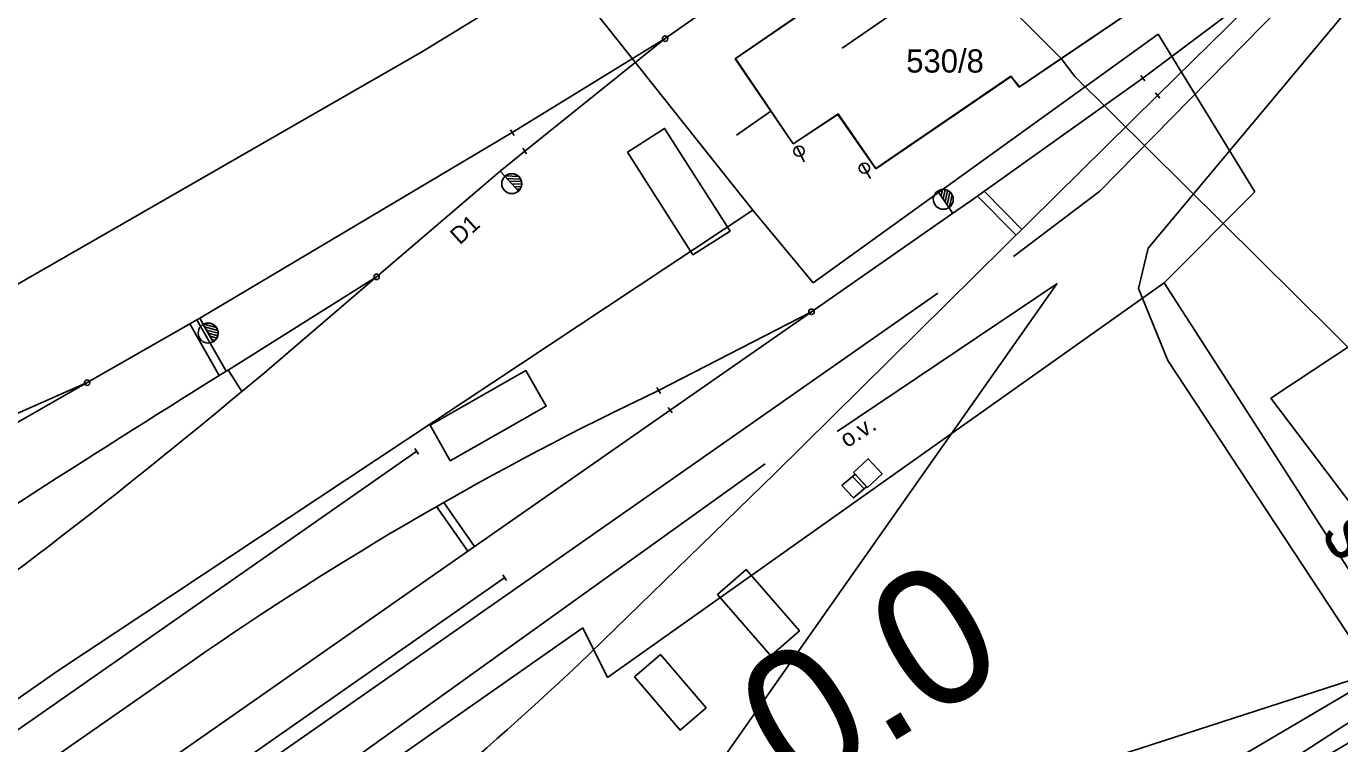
# Model space of a CAD drawing. Extents: x -469926 to -462499, y -1098642 to -1092733.
# Drawn here: x -466842 to -466745.7, y -1096302.2 to -1096249.7 of the extents above; entities that cross this region are included whole.
import ezdxf

# ---------------------------------------------------------------- set-up
doc = ezdxf.new("R2010")
doc.units = 0
for name, color, linetype in [('Vrstva 1', 7, 'Continuous'), ('Vrstva 12', 7, 'Continuous'), ('Vrstva 13', 7, 'Continuous'), ('Vrstva 16', 7, 'Continuous'), ('Vrstva 40', 7, 'Continuous'), ('Vrstva 42', 7, 'Continuous'), ('Vrstva 50', 7, 'Continuous'), ('Vrstva 51', 7, 'Continuous'), ('Vrstva 6', 7, 'Continuous'), ('Vrstva 62', 7, 'Continuous'), ('Vrstva 7', 7, 'Continuous'), ('Vrstva 8', 7, 'Continuous'), ('Vrstva 9', 7, 'Continuous')]:
    doc.layers.add(name, color=color, linetype=linetype)

msp = doc.modelspace()

# ---------------------------------------------------------------- linework, layer by layer
at = {"layer": 'Vrstva 1'}
for p, q in [((-466766.12, -1096252.03), (-466748.39, -1096240)), ((-466775.8, -1096242.32), (-466790.02, -1096252.05)), ((-466790.02, -1096252.05), (-466785.75, -1096258.26)), ((-466769.18, -1096254.1), (-466766.12, -1096252.03)), ((-466779.69, -1096260.09), (-466769.79, -1096253.34)), ((-466769.79, -1096253.34), (-466769.18, -1096254.1)), ((-466785.75, -1096258.26), (-466782.49, -1096256.11)), ((-466782.49, -1096256.11), (-466779.69, -1096260.09)), ((-466826.91, -1096274.672), (-466816.294, -1096268.012)), ((-466795.623, -1096276.336), (-466784.417, -1096270.572)), ((-466854.502, -1096283.243), (-466837.513, -1096275.762)), ((-467069.567, -1096459.512), (-466813.354, -1096280.792)), ((-467063.123, -1096468.794), (-466806.904, -1096290.048))]:
    msp.add_line(p, q, dxfattribs=at)
for points in [[(-466826.173, -1096276.422), (-466824.664, -1096275.165), (-466816.294, -1096268.012), (-466807.229, -1096260.264), (-466805.438, -1096258.802), (-466795.147, -1096250.562), (-466787.005, -1096244.832), (-466758.566, -1096225.371)], [(-466801.491, -1096296.412), (-466787.108, -1096282.409), (-466770.289, -1096265.815), (-466759.051, -1096254.733), (-466750.063, -1096245.888), (-466740.984, -1096236.942)], [(-467084.257, -1096479.679), (-466860.63, -1096323.703), (-466826.839, -1096300.139), (-466812.19, -1096289.918), (-466794.775, -1096277.774), (-466784.417, -1096270.572), (-466774.224, -1096263.479), (-466772.743, -1096262.449), (-466760.13, -1096253.458), (-466750.063, -1096245.888)], [(-466852.807, -1096284.501), (-466837.513, -1096275.762), (-466829.254, -1096271.043), (-466806.347, -1096257.448), (-466795.147, -1096250.562)], [(-467084.462, -1096473.722), (-466920.421, -1096359.352), (-466863.31, -1096319.479), (-466829.819, -1096296.173)]]:
    msp.add_lwpolyline(points, dxfattribs=at)
for centre, radius, start, end in [((-466061.407, -1097503.488), 1447.752, 121.921244, 123.286811), ((-467119.096, -1095924.655), 457.76, 305.50718, 309.7848), ((-466693.39, -1096491.962), 238.634, 115.36651, 124.86928), ((-466002.912, -1097295.009), 1234.404, 125.775908, 127.1635), ((-466992.129, -1096092.603), 279.072, 306.46398, 313.08756)]:
    msp.add_arc(centre, radius, start, end, dxfattribs=at)
at = {"layer": 'Vrstva 12'}
msp.add_lwpolyline([(-466712.991, -1096269.05), (-466709.702, -1096273.844), (-466737.236, -1096294.889), (-466741.489, -1096288.999), (-466744.747, -1096284.828), (-466750.739, -1096276.9), (-466721.229, -1096257.399), (-466718.36, -1096261.225)], dxfattribs=at)
msp.add_lwpolyline([(-466781.413, -1096282.636), (-466781.222, -1096282.474), (-466780.376, -1096283.385), (-466780.566, -1096283.547)], close=True, dxfattribs=at)
at = {"layer": 'Vrstva 13'}
for p, q in [((-466775.8, -1096242.32), (-466766.12, -1096252.03)), ((-466775.8, -1096242.32), (-466766.12, -1096252.03)), ((-466766.12, -1096252.03), (-466765.12, -1096253.34)), ((-466766.12, -1096252.03), (-466765.12, -1096253.34)), ((-466739.38, -1096278.85), (-466765.12, -1096253.34)), ((-466739.38, -1096278.85), (-466765.12, -1096253.34))]:
    msp.add_line(p, q, dxfattribs=at)
for points in [[(-466732.157, -1096235.533), (-466738.837, -1096241.805), (-466743.49, -1096246.467), (-466759.749, -1096265.921), (-466760.44, -1096268.859), (-466758.298, -1096274.15), (-466743.223, -1096297.016), (-466768.042, -1096305.057), (-466784.472, -1096311.013), (-466793.106, -1096315.068), (-466801.983, -1096317.267), (-466833.623, -1096339.92), (-466844.209, -1096347.293), (-466883.752, -1096375.685)], [(-466769.621, -1096266.527), (-466763.286, -1096261.737), (-466740.792, -1096238.825), (-466739.049, -1096237.466), (-466739.457, -1096236.846)], [(-466885.992, -1096372.481), (-466846.297, -1096344.433), (-466836.15, -1096337.096), (-466793.351, -1096306.779), (-466766.43, -1096268.521), (-466782.527, -1096279.332)], [(-466898.594, -1096355.373), (-466805.834, -1096290.664), (-466775.155, -1096269.217)], [(-466787.808, -1096281.713), (-466817.99, -1096303.336), (-466854.02, -1096327.796), (-466896.599, -1096358.438)]]:
    msp.add_lwpolyline(points, dxfattribs=at)
at = {"layer": 'Vrstva 16'}
for p, q in [((-466785.493, -1096258.472), (-466784.949, -1096259.596)), ((-466780.738, -1096259.734), (-466780.082, -1096260.799))]:
    msp.add_line(p, q, dxfattribs=at)
for centre in [(-466785.33, -1096258.809), (-466780.541, -1096260.054)]:
    msp.add_circle(centre, 0.375, dxfattribs=at)
at = {"layer": 'Vrstva 40'}
msp.add_lwpolyline([(-466781.413, -1096282.636), (-466782.188, -1096283.3), (-466781.343, -1096284.209), (-466780.566, -1096283.547)], dxfattribs=at)
at = {"layer": 'Vrstva 42'}
for p, q in [((-466745.837, -1096210.368), (-466812.935, -1096251.501)), ((-466812.935, -1096251.501), (-466884.191, -1096292.44)), ((-466789.911, -1096257.639), (-466787.386, -1096255.866))]:
    msp.add_line(p, q, dxfattribs=at)
at = {"layer": 'Vrstva 51'}
for p, q in [((-466813.115, -1096232.435), (-466788.727, -1096263.123)), ((-466784.293, -1096268.46), (-466759.018, -1096250.225)), ((-466759.018, -1096250.225), (-466751.924, -1096261.789)), ((-466751.924, -1096261.789), (-466758.575, -1096268.46)), ((-466788.727, -1096263.123), (-466839.721, -1096296.925)), ((-466788.727, -1096263.123), (-466784.293, -1096268.46)), ((-466758.575, -1096268.46), (-466799.369, -1096297.37)), ((-466758.575, -1096268.46), (-466739.951, -1096297.37)), ((-467063.201, -1096476.608), (-466801.181, -1096293.734)), ((-466799.369, -1096297.37), (-466801.181, -1096293.734)), ((-466988.707, -1096400.109), (-466839.721, -1096296.925)), ((-466739.951, -1096297.37), (-466799.812, -1096336.064))]:
    msp.add_line(p, q, dxfattribs=at)
at = {"layer": 'Vrstva 6'}
msp.add_line((-466753.883, -1096231.797), (-466782.171, -1096251.259), dxfattribs=at)
for points in [[(-466789.993, -1096252.029), (-466756.043, -1096228.672), (-466748.386, -1096239.999), (-466769.183, -1096254.113), (-466769.794, -1096253.315), (-466779.689, -1096260.076), (-466782.473, -1096256.063), (-466785.758, -1096258.26)], [(-466797.9, -1096258.879), (-466795.18, -1096257.144), (-466790.388, -1096264.656), (-466793.108, -1096266.391)], [(-466812.38, -1096278.883), (-466805.349, -1096274.885), (-466803.869, -1096277.487), (-466810.9, -1096281.486)], [(-466781.345, -1096282.342), (-466780.257, -1096281.338), (-466779.24, -1096282.433), (-466780.324, -1096283.441)], [(-466791.306, -1096291.276), (-466789.205, -1096289.451), (-466785.303, -1096293.943), (-466787.404, -1096295.768)], [(-466754.76, -1096304.201), (-466739.006, -1096294.925), (-466737.402, -1096297.649), (-466753.156, -1096306.924)], [(-466797.389, -1096297.305), (-466795.487, -1096295.679), (-466792.149, -1096299.582), (-466794.05, -1096301.208)]]:
    msp.add_lwpolyline(points, close=True, dxfattribs=at)
at = {"layer": 'Vrstva 62'}
for p, q in [((-466769.423, -1096264.961), (-466772.248, -1096262.096)), ((-466768.996, -1096264.54), (-466771.754, -1096261.744)), ((-466829.994, -1096271.466), (-466827.833, -1096275.248)), ((-466829.473, -1096271.168), (-466827.324, -1096274.93)), ((-466827.165, -1096274.831), (-466826.174, -1096276.422)), ((-466809.607, -1096288.117), (-466811.897, -1096284.833)), ((-466809.115, -1096287.774), (-466811.374, -1096284.535))]:
    msp.add_line(p, q, dxfattribs=at)
at = {"layer": 'Vrstva 8'}
for p, q in [((-466760.286, -1096253.262), (-466759.974, -1096253.654)), ((-466759.209, -1096254.539), (-466758.893, -1096254.927)), ((-466806.485, -1096257.24), (-466806.209, -1096257.656)), ((-466805.579, -1096258.596), (-466805.297, -1096259.008)), ((-466806.884, -1096260.645), (-466807.229, -1096260.264)), ((-466806.884, -1096260.645), (-466805.898, -1096261.726)), ((-466806.884, -1096260.645), (-466806.884, -1096260.645)), ((-466805.898, -1096261.726), (-466806.884, -1096260.645)), ((-466806.839, -1096260.61), (-466805.891, -1096260.653)), ((-466806.74, -1096260.802), (-466805.743, -1096260.848)), ((-466806.562, -1096260.998), (-466805.675, -1096261.039)), ((-466806.383, -1096261.194), (-466805.662, -1096261.227)), ((-466806.204, -1096261.39), (-466805.697, -1096261.413)), ((-466806.025, -1096261.586), (-466805.788, -1096261.597)), ((-466774.35, -1096262.944), (-466775.161, -1096261.726)), ((-466775.161, -1096261.726), (-466774.349, -1096262.944)), ((-466775.056, -1096261.884), (-466775.009, -1096261.651)), ((-466774.908, -1096262.105), (-466774.809, -1096261.607)), ((-466774.761, -1096262.326), (-466774.62, -1096261.618)), ((-466774.615, -1096262.547), (-466774.44, -1096261.676)), ((-466774.468, -1096262.768), (-466774.271, -1096261.788)), ((-466774.305, -1096262.91), (-466774.118, -1096261.979)), ((-466774.349, -1096262.944), (-466774.35, -1096262.944)), ((-466774.35, -1096262.945), (-466774.063, -1096263.372)), ((-466829.002, -1096271.491), (-466829.254, -1096271.043)), ((-466829.001, -1096271.491), (-466829.001, -1096271.492)), ((-466828.28, -1096272.765), (-466829.001, -1096271.491)), ((-466829.001, -1096271.492), (-466828.28, -1096272.765)), ((-466828.95, -1096271.468), (-466828.035, -1096271.721)), ((-466828.897, -1096271.677), (-466827.934, -1096271.943)), ((-466828.767, -1096271.908), (-466827.911, -1096272.145)), ((-466828.635, -1096272.138), (-466827.939, -1096272.331)), ((-466828.504, -1096272.369), (-466828.016, -1096272.504)), ((-466828.374, -1096272.6), (-466828.144, -1096272.664)), ((-466795.751, -1096276.121), (-466795.495, -1096276.551)), ((-466794.922, -1096277.572), (-466794.628, -1096277.976)), ((-466813.488, -1096280.58), (-466813.22, -1096281.004)), ((-466813.354, -1096280.792), (-466813.354, -1096280.792)), ((-466807.038, -1096289.836), (-466806.77, -1096290.26)), ((-466806.904, -1096290.048), (-466806.904, -1096290.048))]:
    msp.add_line(p, q, dxfattribs=at)
for centre, radius in [((-466795.147, -1096250.562), 0.2), ((-466806.387, -1096261.188), 0.731), ((-466774.757, -1096262.332), 0.731), ((-466816.294, -1096268.012), 0.2), ((-466784.417, -1096270.572), 0.2), ((-466828.639, -1096272.131), 0.731), ((-466837.513, -1096275.762), 0.2)]:
    msp.add_circle(centre, radius, dxfattribs=at)
for centre, start, end in [((-466806.39, -1096261.186), 312.36558, 132.32643), ((-466774.755, -1096262.336), 303.69558, 123.65643), ((-466828.641, -1096272.128), 299.52943, 119.49028)]:
    msp.add_arc(centre, 0.732, start, end, dxfattribs=at)

# ---------------------------------------------------------------- texts
at = {"layer": 'Vrstva 12'}
msp.add_text('š=5,2', height=3.998, rotation=302.62695, dxfattribs=at).set_placement((-466747.135, -1096286.816))
at = {"layer": 'Vrstva 50'}
msp.add_text('530/8', height=1.7, dxfattribs=at).set_placement((-466777.472, -1096253.05))
at = {"layer": 'Vrstva 7'}
for s, height, rotation, p in [('o.v.', 1.25, 32.39984, (-466781.82, -1096280.573)), ('0.0', 9.998, 31.20037, (-466785.578, -1096306.385))]:
    msp.add_text(s, height=height, rotation=rotation, dxfattribs=at).set_placement(p)
at = {"layer": 'Vrstva 9'}
msp.add_text('D1', height=1.25, rotation=42.15392, dxfattribs=at).set_placement((-466810.202, -1096265.715))

doc.saveas('drawing.dxf')
